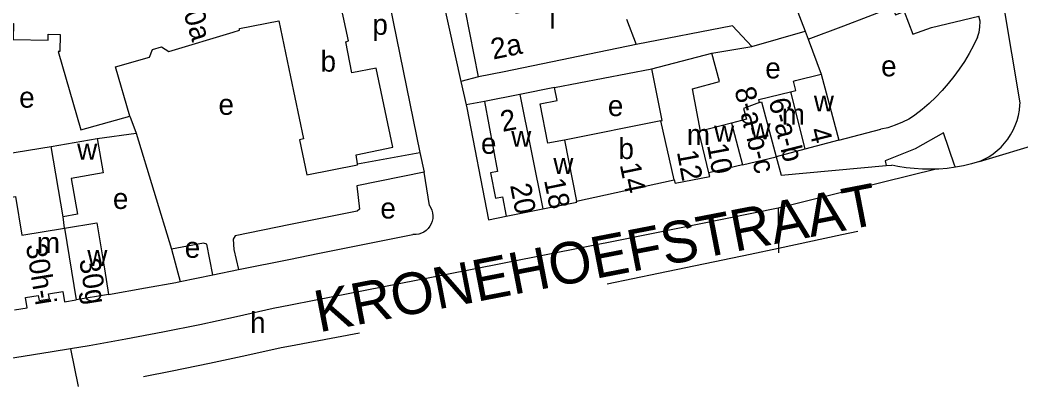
# Model space of a CAD drawing. Extents: x 159294 to 161936, y 384538 to 386517.
# Drawn here: x 160648 to 160840.4, y 384809.2 to 384880.4 of the extents above; entities that cross this region are included whole.
import ezdxf

# ---------------------------------------------------------------- set-up
doc = ezdxf.new("R2010")
doc.units = 0
for name, color, linetype in [('BLT_Basislijn', 7, 'Continuous'), ('BLT_Bebouwing', 7, 'Continuous'), ('BLT_Centroide', 7, 'Continuous'), ('BLT_Huisnummer', 7, 'Continuous'), ('BLT_Huisnummer_reeks', 7, 'Continuous'), ('BLT_Onderverdeling_panden', 7, 'Continuous'), ('BLT_Straatnaam_hoofdweg', 7, 'Continuous'), ('BLT_Vlakafsluiter', 7, 'Continuous')]:
    doc.layers.add(name, color=color, linetype=linetype)

msp = doc.modelspace()

# ---------------------------------------------------------------- linework, layer by layer
at = {"layer": 'BLT_Basislijn'}
for p, q in [((160840.25, 384864.5), (160837.04, 384883.58)), ((160788.68, 384875.32), (160798.94, 384878.25)), ((160799.53, 384876.71), (160802.02, 384869.98)), ((160780.98, 384874.06), (160788.68, 384875.32)), ((160750.75, 384867.42), (160769.43, 384871.03)), ((160736.14, 384869.45), (160732.76, 384868.57)), ((160732.76, 384868.57), (160733.76, 384864.11)), ((160737.27, 384864.7), (160733.76, 384864.11)), ((160669.07, 384861.93), (160670.33, 384858.62)), ((160662.85, 384857.58), (160670.33, 384858.62)), ((160670.33, 384858.62), (160677.13, 384836.34)), ((160805.4, 384857.26), (160813.48, 384859.38)), ((160644.89, 384854.61), (160653.96, 384856.04)), ((160712.85, 384852.72), (160724.86, 384854.92)), ((160724.86, 384854.92), (160725.68, 384851.16)), ((160726.7, 384844.74), (160725.68, 384851.16)), ((160814.52, 384852.41), (160815.58, 384852.51)), ((160656.52, 384840.39), (160656.29, 384842.57)), ((160677.13, 384836.34), (160678.81, 384830.09)), ((160690.02, 384832.38), (160700, 384834.41)), ((160685.08, 384831.37), (160690.02, 384832.38)), ((160678.81, 384830.09), (160685.08, 384831.37)), ((160665.03, 384827.59), (160672.13, 384828.87)), ((160700, 384825.53), (160696.63, 384824.87)), ((160698.2, 384817.4), (160700, 384817.73))]:
    msp.add_line(p, q, dxfattribs=at)
for points in [[(160728.61, 384914.41), (160726.98, 384902), (160726.8, 384895.61), (160732.76, 384868.57)], [(160700, 384894.41), (160711.63, 384894.09), (160715.27, 384892.81), (160717.81, 384889.52), (160724.86, 384854.92)], [(160832.05, 384877.1), (160832.39, 384878.06), (160832.54, 384879.02), (160832.61, 384880.16), (160832.35, 384881.17)], [(160788.68, 384875.32), (160784.96, 384879.28), (160766.46, 384875.69)], [(160832.05, 384877.1), (160831.28, 384875.51), (160830.45, 384873.96), (160829.54, 384872.45), (160828.57, 384870.98), (160827.53, 384869.55), (160826.43, 384868.17), (160825.26, 384866.85), (160824.04, 384865.57), (160822.76, 384864.36), (160821.43, 384863.2), (160820.05, 384862.11), (160819.77, 384861.9)], [(160832.43, 384853.2), (160833.35, 384853.62), (160834.23, 384854.11), (160835.06, 384854.67), (160835.85, 384855.29), (160836.59, 384855.97), (160837.27, 384856.71), (160837.88, 384857.51), (160838.44, 384858.34), (160838.92, 384859.22), (160839.34, 384860.14), (160839.68, 384861.08), (160839.94, 384862.05), (160840.12, 384863.04), (160840.23, 384864.04), (160840.25, 384864.5)], [(160733.76, 384864.11), (160733.9, 384863.48), (160738.03, 384841.95), (160741.46, 384842.69)], [(160819.77, 384861.9), (160818.84, 384861.3), (160817.68, 384860.78), (160816.27, 384860.15), (160814.81, 384859.68), (160813.48, 384859.38)], [(160827.81, 384852.09), (160827.66, 384852.49), (160825.54, 384858.71), (160820.1, 384855.65), (160814.32, 384853.31), (160814.52, 384852.41)], [(160793.37, 384854.07), (160794.31, 384850.57), (160814.52, 384852.41)], [(160832.43, 384853.2), (160830.91, 384852.75), (160829.37, 384852.38), (160827.81, 384852.09)], [(160725.68, 384851.16), (160712.77, 384848.53), (160713.28, 384843.99), (160712.79, 384843.63), (160700, 384841.04)], [(160824.1, 384851.72), (160823.08, 384851.68), (160821.49, 384851.7), (160819.9, 384851.81), (160818.33, 384851.99), (160816.77, 384852.25), (160815.58, 384852.51)], [(160827.81, 384852.09), (160826.24, 384851.87), (160824.66, 384851.74), (160824.1, 384851.72)], [(160793.77, 384844.18), (160764.03, 384838.17), (160734.28, 384832.25), (160704.51, 384826.41), (160700, 384825.53)], [(160726.7, 384844.74), (160726.98, 384844.28), (160727.19, 384843.79), (160727.32, 384843.28), (160727.37, 384842.74), (160727.34, 384842.21), (160727.23, 384841.69), (160727.04, 384841.19), (160726.79, 384840.73), (160726.46, 384840.3), (160726.08, 384839.93), (160725.64, 384839.62), (160725.17, 384839.39), (160724.66, 384839.22), (160724.13, 384839.13), (160723.6, 384839.12), (160723.48, 384839.13)], [(160700, 384841.04), (160689.33, 384838.87), (160688.95, 384838.24), (160689.12, 384836.27), (160690.02, 384832.38)], [(160700, 384834.41), (160705.23, 384835.48), (160723.48, 384839.13)], [(160793.83, 384836.53), (160805.98, 384839.12), (160809.07, 384839.79)], [(160685.08, 384831.37), (160683.89, 384837.27), (160683.26, 384837.48), (160677.13, 384836.34)], [(160760.85, 384829.66), (160770.72, 384831.68), (160788.36, 384835.36), (160793.83, 384836.53)], [(160672.13, 384828.87), (160677.95, 384829.92), (160678.81, 384830.09)], [(160696.63, 384824.87), (160689.59, 384823.29), (160682.53, 384821.78), (160675.46, 384820.36), (160668.36, 384819.01), (160661.26, 384817.74), (160657.7, 384817.14)], [(160700, 384817.73), (160713.25, 384820.25)], [(160657.7, 384817.14), (160654.14, 384816.55), (160647.01, 384815.43), (160639.87, 384814.4), (160632.71, 384813.45), (160625.55, 384812.57), (160618.37, 384811.78), (160611.19, 384811.06), (160604, 384810.43), (160596.8, 384809.87), (160589.6, 384809.4), (160586.63, 384809.22)], [(160671.75, 384811.84), (160677.23, 384812.9), (160684.42, 384814.36), (160691.6, 384815.9), (160698.2, 384817.4)]]:
    msp.add_lwpolyline(points, dxfattribs=at)
at = {"layer": 'BLT_Bebouwing'}
for p, q in [((160764.6, 384880.57), (160766.46, 384875.69)), ((160798.94, 384878.25), (160799.53, 384876.71)), ((160799.53, 384876.71), (160806.38, 384879.31)), ((160769.43, 384871.03), (160780.98, 384874.06)), ((160802.02, 384869.98), (160805.4, 384857.26)), ((160771.22, 384861.04), (160752.68, 384857.32)), ((160784.77, 384860.57), (160778.84, 384859.04)), ((160653.96, 384856.04), (160662.85, 384857.58)), ((160805.4, 384857.26), (160798.88, 384855.53)), ((160656.29, 384842.57), (160653.96, 384856.04)), ((160798.88, 384855.53), (160793.37, 384854.07)), ((160786.88, 384852.52), (160793.37, 384854.07)), ((160786.88, 384852.52), (160780.4, 384850.99)), ((160741.46, 384842.69), (160748.5, 384844.08)), ((160665.03, 384827.59), (160658.8, 384826.56))]:
    msp.add_line(p, q, dxfattribs=at)
for points in [[(160712.85, 384852.72), (160712.59, 384854.45), (160719.64, 384855.93), (160716.48, 384871.14), (160711.79, 384870.23), (160710.66, 384876.23), (160711.13, 384876.38), (160708.41, 384889.22), (160700, 384889.36)], [(160736.14, 384869.45), (160733.63, 384882.15), (160742.84, 384883.97), (160743.29, 384881.7), (160757.73, 384884.55), (160757.23, 384887.1), (160762.13, 384888.06)], [(160797.11, 384883.06), (160798.94, 384878.25)], [(160806.38, 384879.31), (160815.75, 384882.88), (160816.31, 384881.42), (160817.98, 384882.06), (160819.64, 384877.69), (160823.21, 384878.96), (160832.35, 384881.17)], [(160641.04, 384879.84), (160646.76, 384879.75), (160646.7, 384876.63), (160653.4, 384876.52), (160653.42, 384877.68), (160655.72, 384877.64), (160655.67, 384874.36), (160655.32, 384874.37), (160659.69, 384859.26), (160669.07, 384861.93)], [(160688.98, 384878.09), (160690.21, 384878.46), (160690.21, 384878.76), (160697.77, 384880.25), (160700, 384869.49)], [(160669.07, 384861.93), (160666.33, 384871.4), (160672.89, 384873.29), (160673.45, 384874.73), (160675.17, 384875.27), (160676.63, 384874.38), (160688.98, 384878.09)], [(160766.46, 384875.69), (160741.04, 384870.46), (160736.14, 384869.45)], [(160778.84, 384859.04), (160777.26, 384867.16), (160782.46, 384868.55), (160780.98, 384874.06)], [(160771.22, 384861.04), (160771.43, 384861.08), (160769.43, 384871.03)], [(160797.16, 384866.87), (160796.72, 384868.66), (160797.05, 384868.74), (160802.02, 384869.98)], [(160700, 384869.49), (160702.48, 384857.56), (160701.74, 384857.36), (160703.15, 384850.61), (160712.88, 384852.57), (160712.85, 384852.72)], [(160744.06, 384866.07), (160737.27, 384864.7)], [(160750.75, 384867.42), (160744.06, 384866.07)], [(160752.68, 384857.32), (160749.48, 384856.7), (160747.98, 384864.29), (160751.29, 384864.94), (160750.75, 384867.42)], [(160790.19, 384864.52), (160790.03, 384865.09), (160796.11, 384866.61)], [(160796.11, 384866.61), (160797.16, 384866.87)], [(160737.27, 384864.7), (160739.78, 384851.25), (160738.45, 384850.99), (160739.4, 384846.13), (160740.74, 384846.39), (160741.46, 384842.69)], [(160790.19, 384864.52), (160787.07, 384863.37), (160787.69, 384861.32), (160784.77, 384860.57)], [(160662.85, 384857.58), (160663.99, 384850.99), (160657.85, 384849.93), (160659.04, 384843.05), (160656.29, 384842.57)], [(160780.58, 384850.33), (160780.4, 384850.99)], [(160754.99, 384845.58), (160773.77, 384849.68)], [(160773.77, 384849.68), (160773.95, 384849), (160780.58, 384850.33)], [(160644.89, 384837.06), (160643.44, 384845.88), (160647.11, 384846.48), (160648.34, 384839.04), (160656.52, 384840.39)], [(160748.5, 384844.08), (160755.03, 384845.36), (160754.99, 384845.58)], [(160656.52, 384840.39), (160662.75, 384841.41), (160664.22, 384832.52), (160665.03, 384827.59)], [(160646.93, 384824.67), (160649.35, 384825.06), (160649.02, 384827.01), (160651.5, 384827.42), (160651.67, 384826.44), (160653.64, 384826.76), (160653.49, 384827.7), (160656.21, 384828.15), (160656.53, 384826.19), (160658.8, 384826.56)]]:
    msp.add_lwpolyline(points, dxfattribs=at)
at = {"layer": 'BLT_Onderverdeling_panden'}
for p, q in [((160744.06, 384866.07), (160748.5, 384844.08)), ((160773.77, 384849.68), (160771.22, 384861.04)), ((160784.77, 384860.57), (160786.88, 384852.52)), ((160752.68, 384857.32), (160754.99, 384845.58)), ((160656.52, 384840.39), (160658.8, 384826.56))]:
    msp.add_line(p, q, dxfattribs=at)
for points in [[(160796.11, 384866.61), (160796.93, 384863.34), (160798.88, 384855.53)], [(160790.19, 384864.52), (160790.52, 384864.64), (160793.37, 384854.07)], [(160780.4, 384850.99), (160778.49, 384858.99), (160778.84, 384859.04)]]:
    msp.add_lwpolyline(points, dxfattribs=at)
at = {"layer": 'BLT_Vlakafsluiter'}
for p, q in [((160832.43, 384853.2), (160866.25, 384863.3)), ((160824.1, 384851.72), (160793.77, 384844.18)), ((160793.77, 384844.18), (160793.83, 384836.53)), ((160793.83, 384836.53), (160793.84, 384835.59)), ((160657.7, 384817.14), (160659.18, 384809.91))]:
    msp.add_line(p, q, dxfattribs=at)

# ---------------------------------------------------------------- texts
at = {"layer": 'BLT_Centroide'}
for s, p in [('i', (160749.77, 384878.75)), ('p', (160715.74, 384877.55)), ('b', (160705.77, 384870.47)), ('e', (160791.27, 384869.17)), ('e', (160813.54, 384869.57)), ('e', (160647.83, 384863.54)), ('e', (160686.15, 384862.16)), ('e', (160761.01, 384861.92)), ('w', (160800.61, 384862.81)), ('m', (160794.45, 384860.28)), ('w', (160788.42, 384857.44)), ('w', (160742.42, 384856.01)), ('m', (160776.2, 384856.36)), ('w', (160781.43, 384856.99)), ('w', (160658.97, 384853.52)), ('e', (160736.61, 384854.66)), ('b', (160763.05, 384853.66)), ('w', (160750.52, 384850.81)), ('e', (160665.85, 384844.05)), ('e', (160717.27, 384842.21)), ('m', (160651.23, 384835.56)), ('e', (160679.66, 384834.65)), ('w', (160660.92, 384833.11)), ('h', (160692.23, 384820.2))]:
    msp.add_text(s, height=4, dxfattribs=at).set_placement(p)
at = {"layer": 'BLT_Huisnummer'}
for s, rotation, p in [('30a', 287.1436, (160678.5, 384884.56)), ('2a', 11.6352, (160738.95, 384872.79)), ('4', 284.0252, (160799.66, 384859.25)), ('10', 280.5324, (160780.05, 384856.35)), ('12', 280.5324, (160774.26, 384855.04)), ('14', 281.709, (160763.27, 384852.59)), ('18', 281.5319, (160748.71, 384849.6)), ('30g', 279.3453, (160659.35, 384834.26))]:
    msp.add_text(s, height=4, rotation=rotation, dxfattribs=at).set_placement(p)
at = {"layer": 'BLT_Huisnummer_reeks'}
for s, rotation, p in [('8-a-b-c', 284.0252, (160785.31, 384867.04)), ('6-a-b', 284.0252, (160791.87, 384864.92)), ('2', 11.1257, (160740.76, 384858.87)), ('20', 281.1267, (160742.19, 384848.62)), ('30h-i', 279.3408, (160649.1, 384837.08))]:
    msp.add_text(s, height=4, rotation=rotation, dxfattribs=at).set_placement(p)
at = {"layer": 'BLT_Straatnaam_hoofdweg'}
msp.add_text('KRONEHOEFSTRAAT', height=8, rotation=10.9744, dxfattribs=at).set_placement((160705.46, 384820.29))

doc.saveas('drawing.dxf')
